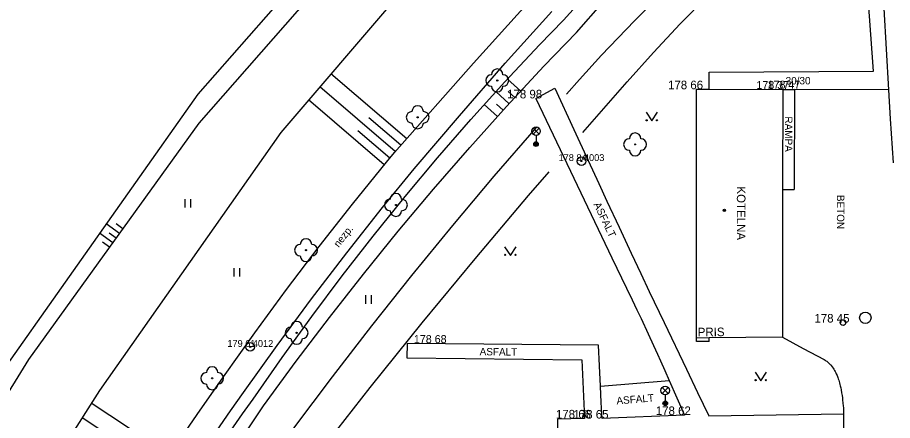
# Model space of a CAD drawing. Extents: x -539515 to -538098, y -1182060 to -1180157.
# Drawn here: x -538453.8 to -538377.3, y -1180699.6 to -1180664.4 of the extents above; entities that cross this region are included whole.
import ezdxf

# ---------------------------------------------------------------- set-up
doc = ezdxf.new("R2010")
doc.units = 0
for name, color, linetype in [('Vrstva 11', 7, 'Continuous'), ('Vrstva 14', 7, 'Continuous'), ('Vrstva 15', 7, 'Continuous'), ('Vrstva 21', 7, 'Continuous'), ('Vrstva 22', 7, 'Continuous'), ('Vrstva 23', 7, 'Continuous'), ('Vrstva 24', 7, 'Continuous'), ('Vrstva 27', 7, 'Continuous'), ('Vrstva 28', 7, 'Continuous'), ('Vrstva 33', 7, 'Continuous'), ('Vrstva 36', 7, 'Continuous'), ('Vrstva 39', 7, 'Continuous'), ('Vrstva 4', 7, 'Continuous'), ('Vrstva 40', 7, 'Continuous'), ('Vrstva 41', 7, 'Continuous'), ('Vrstva 5', 7, 'Continuous')]:
    doc.layers.add(name, color=color, linetype=linetype)

msp = doc.modelspace()

# ---------------------------------------------------------------- linework, layer by layer
at = {"layer": 'Vrstva 11'}
for p, q in [((-538378.99, -1180669.08), (-538379.9, -1180656.57)), ((-538413.954, -1180668.374), (-538406.977, -1180660.636)), ((-538411.19, -1180668.378), (-538407.117, -1180663.844)), ((-538378.105, -1180663.595), (-538377.68, -1180670.69)), ((-538420.871, -1180676.166), (-538413.954, -1180668.374)), ((-538415.204, -1180672.964), (-538411.19, -1180668.378)), ((-538393.376, -1180670.654), (-538393.37, -1180669.17)), ((-538393.37, -1180669.17), (-538378.99, -1180669.08)), ((-538408.53, -1180671.45), (-538406.85, -1180670.55)), ((-538386.93, -1180670.68), (-538385.89, -1180670.68)), ((-538385.89, -1180670.68), (-538385.94, -1180679.4)), ((-538377.68, -1180670.69), (-538385.89, -1180670.68)), ((-538408.53, -1180671.45), (-538405.195, -1180678.41)), ((-538419.157, -1180677.603), (-538415.204, -1180672.964)), ((-538421.913, -1180680.987), (-538419.157, -1180677.603)), ((-538405.195, -1180678.41), (-538401.86, -1180685.37)), ((-538386.938, -1180679.399), (-538385.94, -1180679.4)), ((-538425.047, -1180684.955), (-538421.913, -1180680.987)), ((-538428.118, -1180688.972), (-538425.047, -1180684.955)), ((-538399.34, -1180686.751), (-538398.602, -1180688.308)), ((-538431.125, -1180693.036), (-538428.118, -1180688.972)), ((-538419.78, -1180692.85), (-538419.81, -1180694.1)), ((-538403.04, -1180693.02), (-538419.78, -1180692.85)), ((-538434.067, -1180697.148), (-538431.125, -1180693.036)), ((-538419.81, -1180694.1), (-538404.49, -1180694.28)), ((-538404.49, -1180694.28), (-538404.26, -1180699.41)), ((-538438.132, -1180699.065), (-538435.818, -1180695.787)), ((-538402.86, -1180696.59), (-538396.85, -1180696.08)), ((-538394.375, -1180697.149), (-538393.4, -1180699.19)), ((-538395.53, -1180699.11), (-538402.73, -1180699.42)), ((-538393.4, -1180699.19), (-538381.61, -1180699.01)), ((-538404.26, -1180699.41), (-538406.63, -1180699.46)), ((-538406.63, -1180699.46), (-538406.63, -1180700.82))]:
    msp.add_line(p, q, dxfattribs=at)
for points in [[(-538406.85, -1180670.55), (-538405.186, -1180674.157), (-538403.941, -1180676.863), (-538403.006, -1180678.892)], [(-538377.68, -1180670.69), (-538377.525, -1180673.245), (-538377.289, -1180677.078)], [(-538424.558, -1180680.679), (-538421.585, -1180677.025), (-538420.871, -1180676.166)], [(-538403.006, -1180678.892), (-538402.303, -1180680.413), (-538401.245, -1180682.693), (-538400.713, -1180683.832), (-538400.18, -1180684.97), (-538399.34, -1180686.751)], [(-538430.316, -1180688.138), (-538427.469, -1180684.384), (-538424.558, -1180680.679)], [(-538401.86, -1180685.37), (-538400.58, -1180688.035), (-538400.101, -1180689.035), (-538399.683, -1180689.91), (-538399.319, -1180690.677), (-538398.687, -1180692.021), (-538398.218, -1180693.032), (-538397.871, -1180693.791), (-538397.612, -1180694.362)], [(-538435.818, -1180695.787), (-538433.1, -1180691.939), (-538430.316, -1180688.138)], [(-538398.602, -1180688.308), (-538397.305, -1180691.03), (-538395.351, -1180695.11), (-538394.375, -1180697.149)], [(-538386.95, -1180692.32), (-538385.13, -1180693.295), (-538383.31, -1180694.27), (-538383.228, -1180694.317), (-538383.151, -1180694.366), (-538383.079, -1180694.416), (-538383.012, -1180694.468), (-538382.949, -1180694.521), (-538382.889, -1180694.575), (-538382.834, -1180694.63), (-538382.781, -1180694.684), (-538382.732, -1180694.739), (-538382.686, -1180694.794), (-538382.6, -1180694.904), (-538382.525, -1180695.012), (-538382.457, -1180695.117), (-538382.398, -1180695.219), (-538382.345, -1180695.316), (-538382.297, -1180695.409), (-538382.255, -1180695.499), (-538382.181, -1180695.669), (-538382.121, -1180695.821), (-538382.073, -1180695.956), (-538382.034, -1180696.075), (-538381.972, -1180696.285), (-538381.931, -1180696.443), (-538381.902, -1180696.561), (-538381.864, -1180696.736), (-538381.83, -1180696.91), (-538381.784, -1180697.172), (-538381.748, -1180697.401), (-538381.719, -1180697.602), (-538381.696, -1180697.777), (-538381.662, -1180698.085), (-538381.642, -1180698.316), (-538381.63, -1180698.489), (-538381.617, -1180698.749), (-538381.61, -1180699.01), (-538381.608, -1180699.488)], [(-538402.73, -1180699.42), (-538402.794, -1180698.005), (-538402.86, -1180696.59), (-538402.949, -1180694.805), (-538403.04, -1180693.02)], [(-538397.612, -1180694.362), (-538397.228, -1180695.22), (-538396.85, -1180696.08), (-538396.19, -1180697.595), (-538395.53, -1180699.11)], [(-538437.722, -1180702.372), (-538435.201, -1180698.738), (-538434.067, -1180697.148)], [(-538443.528, -1180707.102), (-538440.863, -1180703.061), (-538438.132, -1180699.065)], [(-538381.608, -1180699.488), (-538381.61, -1180700.204), (-538381.608, -1180700.562), (-538381.6, -1180700.92), (-538381.52, -1180703.286), (-538381.394, -1180706.835)]]:
    msp.add_lwpolyline(points, dxfattribs=at)
at = {"layer": 'Vrstva 14'}
for p, q in [((-538417.49, -1180647.71), (-538438.08, -1180671.07)), ((-538415.3, -1180647.8), (-538437.99, -1180673.62)), ((-538412.67, -1180653.26), (-538430.81, -1180674.42)), ((-538414.194, -1180673.296), (-538411.226, -1180670.01)), ((-538404.413, -1180674.431), (-538400.518, -1180670.005)), ((-538438.08, -1180671.07), (-538455.5, -1180695.71)), ((-538437.99, -1180673.62), (-538452.87, -1180694.26)), ((-538430.81, -1180674.42), (-538446.67, -1180696.97)), ((-538412.152, -1180678.251), (-538408.46, -1180674)), ((-538415.784, -1180682.554), (-538412.152, -1180678.251)), ((-538409.151, -1180679.923), (-538407.364, -1180677.851)), ((-538420.557, -1180683.06), (-538417.46, -1180679.376)), ((-538413.828, -1180685.467), (-538409.151, -1180679.923)), ((-538422.734, -1180683.47), (-538419.949, -1180680.027)), ((-538419.353, -1180686.908), (-538415.784, -1180682.554)), ((-538418.443, -1180691.062), (-538413.828, -1180685.467)), ((-538422.861, -1180691.313), (-538419.353, -1180686.908)), ((-538426.306, -1180695.767), (-538422.861, -1180691.313)), ((-538422.996, -1180696.708), (-538418.443, -1180691.062)), ((-538452.87, -1180694.26), (-538469, -1180720.14)), ((-538429.687, -1180700.269), (-538426.306, -1180695.767)), ((-538427.487, -1180702.404), (-538422.996, -1180696.708)), ((-538446.67, -1180696.97), (-538464.28, -1180724.44))]:
    msp.add_line(p, q, dxfattribs=at)
for points in [[(-538406.105, -1180664.607), (-538403.889, -1180662.14), (-538401.614, -1180659.727), (-538399.282, -1180657.37)], [(-538395.906, -1180664.93), (-538393.512, -1180662.475), (-538391.062, -1180660.076), (-538389.686, -1180658.777)], [(-538404.971, -1180665.678), (-538402.666, -1180663.078), (-538400.302, -1180660.533)], [(-538402.762, -1180667.671), (-538399.883, -1180664.672), (-538396.946, -1180661.729)], [(-538411.226, -1180670.01), (-538408.2, -1180666.777), (-538406.105, -1180664.607)], [(-538400.518, -1180670.005), (-538398.242, -1180667.441), (-538395.906, -1180664.93)], [(-538411.085, -1180672.164), (-538407.809, -1180668.639), (-538404.971, -1180665.678)], [(-538405.843, -1180671.072), (-538404.708, -1180669.802), (-538402.762, -1180667.671)], [(-538417.46, -1180679.376), (-538414.303, -1180675.744), (-538411.085, -1180672.164)], [(-538419.949, -1180680.027), (-538417.102, -1180676.636), (-538414.194, -1180673.296)], [(-538428.116, -1180690.503), (-538425.457, -1180686.962), (-538422.734, -1180683.47)], [(-538426.564, -1180690.581), (-538423.591, -1180686.796), (-538420.557, -1180683.06)], [(-538433.24, -1180697.726), (-538430.711, -1180694.091), (-538428.116, -1180690.503)], [(-538432.318, -1180698.297), (-538429.473, -1180694.415), (-538426.564, -1180690.581)], [(-538436.866, -1180705.179), (-538434.325, -1180701.278), (-538432.318, -1180698.297)], [(-538436.587, -1180702.49), (-538434.151, -1180698.997), (-538433.24, -1180697.726)]]:
    msp.add_lwpolyline(points, dxfattribs=at)
at = {"layer": 'Vrstva 15'}
for p, q in [((-538419.811, -1180674.972), (-538426.429, -1180669.31)), ((-538409.841, -1180670.826), (-538410.993, -1180669.756)), ((-538420.807, -1180676.094), (-538427.406, -1180670.449)), ((-538410.862, -1180671.924), (-538412.006, -1180670.861)), ((-538410.352, -1180671.375), (-538410.926, -1180670.841)), ((-538421.766, -1180677.247), (-538428.382, -1180671.588)), ((-538411.869, -1180673.036), (-538413.03, -1180671.993)), ((-538411.368, -1180672.478), (-538411.948, -1180671.957)), ((-538420.309, -1180675.533), (-538423.11, -1180673.137)), ((-538421.289, -1180676.669), (-538424.085, -1180674.277)), ((-538444.928, -1180683.244), (-538446.091, -1180682.402)), ((-538444.636, -1180682.838), (-538445.214, -1180682.419)), ((-538445.513, -1180684.055), (-538446.669, -1180683.218)), ((-538445.22, -1180683.649), (-538445.829, -1180683.209)), ((-538445.805, -1180684.46), (-538446.418, -1180684.016)), ((-538440.538, -1180702.586), (-538447.385, -1180698.085)), ((-538441.372, -1180703.832), (-538448.194, -1180699.348))]:
    msp.add_line(p, q, dxfattribs=at)
at = {"layer": 'Vrstva 21'}
for centre, radius in [((-538404.533, -1180676.924), 0.375), ((-538404.533, -1180676.924), 0.05), ((-538433.486, -1180693.159), 0.375), ((-538433.486, -1180693.159), 0.05)]:
    msp.add_circle(centre, radius, dxfattribs=at)
at = {"layer": 'Vrstva 22'}
for centre in [(-538411.89, -1180669.88), (-538418.85, -1180673.1), (-538399.84, -1180675.47), (-538420.75, -1180680.76), (-538428.61, -1180684.71), (-538429.43, -1180691.93), (-538436.82, -1180695.9)]:
    msp.add_circle(centre, 0.05, dxfattribs=at)
for centre, start, end in [((-538411.89, -1180669.38), 0, 180), ((-538412.39, -1180669.88), 90, 270), ((-538411.39, -1180669.88), 270, 90), ((-538411.89, -1180670.38), 180, 0), ((-538418.85, -1180672.6), 0, 180), ((-538419.35, -1180673.1), 90, 270), ((-538418.35, -1180673.1), 270, 90), ((-538418.85, -1180673.6), 180, 0), ((-538399.84, -1180674.97), 0, 180), ((-538400.34, -1180675.47), 90, 270), ((-538399.34, -1180675.47), 270, 90), ((-538399.84, -1180675.97), 180, 0), ((-538420.75, -1180680.26), 0, 180), ((-538421.25, -1180680.76), 90, 270), ((-538420.25, -1180680.76), 270, 90), ((-538420.75, -1180681.26), 180, 0), ((-538428.61, -1180684.21), 0, 180), ((-538429.11, -1180684.71), 90, 270), ((-538428.11, -1180684.71), 270, 90), ((-538428.61, -1180685.21), 180, 0), ((-538429.93, -1180691.93), 90, 270), ((-538429.43, -1180691.43), 0, 180), ((-538428.93, -1180691.93), 270, 90), ((-538429.43, -1180692.43), 180, 0), ((-538436.82, -1180695.4), 0, 180), ((-538437.32, -1180695.9), 90, 270), ((-538436.32, -1180695.9), 270, 90), ((-538436.82, -1180696.4), 180, 0)]:
    msp.add_arc(centre, 0.5, start, end, dxfattribs=at)
at = {"layer": 'Vrstva 24'}
for p, q in [((-538394.467, -1180692.689), (-538394.47, -1180692.39)), ((-538393.367, -1180692.679), (-538394.467, -1180692.689)), ((-538393.367, -1180692.679), (-538393.37, -1180692.379))]:
    msp.add_line(p, q, dxfattribs=at)
at = {"layer": 'Vrstva 27'}
msp.add_circle((-538379.71, -1180690.61), 0.5, dxfattribs=at)
at = {"layer": 'Vrstva 28'}
msp.add_circle((-538381.66, -1180691.03), 0.25, dxfattribs=at)
at = {"layer": 'Vrstva 33'}
for p, q in [((-538408.765, -1180674.58), (-538408.235, -1180674.05)), ((-538408.765, -1180674.05), (-538408.235, -1180674.58)), ((-538408.5, -1180674.69), (-538408.5, -1180675.44)), ((-538397.465, -1180697.23), (-538396.935, -1180696.7)), ((-538397.465, -1180696.7), (-538396.935, -1180697.23)), ((-538397.2, -1180697.34), (-538397.2, -1180698.09))]:
    msp.add_line(p, q, dxfattribs=at)
for centre, radius in [((-538408.5, -1180674.315), 0.375), ((-538408.5, -1180675.44), 0.2), ((-538408.5, -1180675.44), 0.145), ((-538408.5, -1180675.44), 0.0876), ((-538397.2, -1180696.965), 0.375), ((-538397.2, -1180698.09), 0.2), ((-538397.2, -1180698.09), 0.145), ((-538397.2, -1180698.09), 0.0876)]:
    msp.add_circle(centre, radius, dxfattribs=at)
at = {"layer": 'Vrstva 36'}
for p, q in [((-538439.182, -1180680.991), (-538439.182, -1180680.241)), ((-538438.682, -1180680.991), (-538438.682, -1180680.241)), ((-538434.904, -1180687.018), (-538434.904, -1180686.268)), ((-538434.404, -1180687.018), (-538434.404, -1180686.268)), ((-538423.385, -1180689.391), (-538423.385, -1180688.641)), ((-538422.885, -1180689.391), (-538422.885, -1180688.641))]:
    msp.add_line(p, q, dxfattribs=at)
for points in [[(-538398.879, -1180672.663), (-538398.379, -1180673.413), (-538397.879, -1180672.663)], [(-538411.247, -1180684.413), (-538410.747, -1180685.163), (-538410.247, -1180684.413)], [(-538389.351, -1180695.359), (-538388.851, -1180696.109), (-538388.351, -1180695.359)]]:
    msp.add_lwpolyline(points, dxfattribs=at)
for centre in [(-538398.829, -1180673.363), (-538397.93, -1180673.363), (-538411.197, -1180685.113), (-538410.298, -1180685.113), (-538389.301, -1180696.059), (-538388.402, -1180696.059)]:
    msp.add_circle(centre, 0.05, dxfattribs=at)
at = {"layer": 'Vrstva 39'}
for radius in [0.09, 0.0398]:
    msp.add_circle((-538392.035, -1180681.227), radius, dxfattribs=at)
at = {"layer": 'Vrstva 5'}
for p, q in [((-538394.47, -1180692.39), (-538394.46, -1180670.65)), ((-538394.46, -1180670.65), (-538393.376, -1180670.654)), ((-538393.376, -1180670.654), (-538386.93, -1180670.68)), ((-538386.93, -1180670.68), (-538386.938, -1180679.399)), ((-538386.938, -1180679.399), (-538386.95, -1180692.32)), ((-538393.37, -1180692.379), (-538394.47, -1180692.39)), ((-538386.95, -1180692.32), (-538393.37, -1180692.379))]:
    msp.add_line(p, q, dxfattribs=at)

# ---------------------------------------------------------------- texts
at = {"layer": 'Vrstva 22'}
for s, p in [('178 84 ', (-538406.533, -1180676.924)), ('179 61 ', (-538435.486, -1180693.159))]:
    msp.add_text(s, height=0.6, dxfattribs=at).set_placement(p)
at = {"layer": 'Vrstva 23'}
for s, p in [(' 4003', (-538404.533, -1180676.924)), (' 4012', (-538433.486, -1180693.159))]:
    msp.add_text(s, height=0.6, dxfattribs=at).set_placement(p)
at = {"layer": 'Vrstva 4'}
for s, height, p in [('178 66 ', 0.75, (-538396.96, -1180670.65)), ('178 37 ', 0.7, (-538389.233, -1180670.63)), ('178 47 ', 0.7, (-538388.253, -1180670.6)), ('178 98 ', 0.75, (-538411.03, -1180671.45)), ('178 45 ', 0.75, (-538384.16, -1180691.03)), ('178 68 ', 0.7, (-538419.183, -1180692.83)), ('178 62 ', 0.75, (-538398.03, -1180699.11)), ('178 66 ', 0.75, (-538406.76, -1180699.41)), ('178 65 ', 0.75, (-538405.23, -1180699.42))]:
    msp.add_text(s, height=height, dxfattribs=at).set_placement(p)
at = {"layer": 'Vrstva 40'}
for s, rotation, p in [('30/30', 0.35859, (-538386.673, -1180670.236)), ('RAMPA', 269.94705, (-538386.733, -1180673.023)), ('BETON', 269.94705, (-538382.19, -1180679.875)), ('ASFALT', 295.60219, (-538403.486, -1180680.708)), ('nezp.', 51.66391, (-538425.759, -1180684.513)), ('ASFALT', 359.32684, (-538413.432, -1180693.889)), ('ASFALT', 4.85042, (-538401.441, -1180698.194))]:
    msp.add_text(s, height=0.65, rotation=rotation, dxfattribs=at).set_placement(p)
at = {"layer": 'Vrstva 41'}
for s, rotation, p in [('KOTELNA', 269.94705, (-538390.938, -1180679.143)), ('PRIS', 0.53332, (-538394.355, -1180692.239))]:
    msp.add_text(s, height=0.75, rotation=rotation, dxfattribs=at).set_placement(p)

doc.saveas('drawing.dxf')
